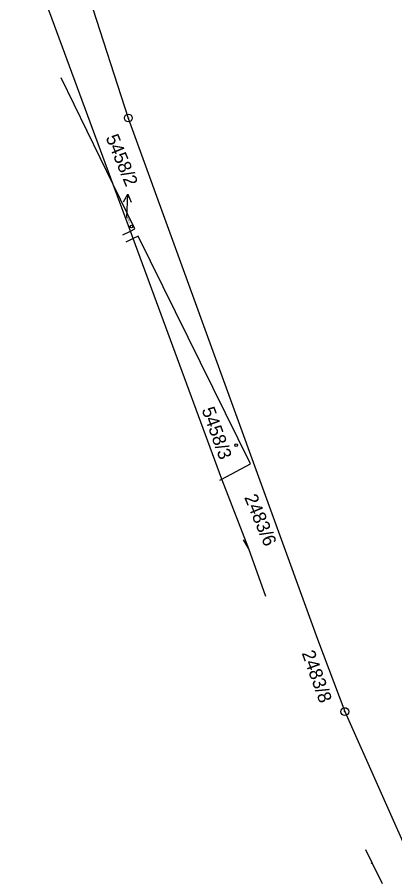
# Model space of a CAD drawing. Extents: x -825057 to -819383, y -1071633 to -1067888.
# Drawn here: x -820725.1 to -820676.7, y -1071151.6 to -1071041.2 of the extents above; entities that cross this region are included whole.
import ezdxf

# ---------------------------------------------------------------- set-up
doc = ezdxf.new("R2010")
doc.units = 0
for name, color, linetype in [('Vrstva 1', 7, 'Continuous'), ('Vrstva 16', 7, 'Continuous'), ('Vrstva 19', 7, 'Continuous'), ('Vrstva 24', 7, 'Continuous'), ('Vrstva 25', 7, 'Continuous'), ('Vrstva 4', 7, 'Continuous')]:
    doc.layers.add(name, color=color, linetype=linetype)

msp = doc.modelspace()

# ---------------------------------------------------------------- linework, layer by layer
at = {"layer": 'Vrstva 1'}
for p, q in [((-820724.52, -1071012.19), (-820710.89, -1071054.09)), ((-820712.83, -1071062.62), (-820725.12, -1071029.32)), ((-820712.83, -1071062.62), (-820719.5, -1071048.96)), ((-820710.89, -1071054.09), (-820686.65, -1071120.86)), ((-820710.62, -1071068.59), (-820712.83, -1071062.62)), ((-820710.05, -1071068.31), (-820712.83, -1071062.62)), ((-820710.62, -1071068.59), (-820710.05, -1071068.31)), ((-820711.57, -1071069.05), (-820710.62, -1071068.59)), ((-820710.27, -1071069.55), (-820710.62, -1071068.59)), ((-820709.61, -1071069.23), (-820710.27, -1071069.55)), ((-820695.24, -1071098.39), (-820709.61, -1071069.23)), ((-820710.27, -1071069.55), (-820711.19, -1071070)), ((-820698.89, -1071100.37), (-820710.27, -1071069.55)), ((-820698.89, -1071100.37), (-820695.24, -1071098.39)), ((-820699.15, -1071100.5), (-820698.89, -1071100.37)), ((-820695.45, -1071109.29), (-820698.89, -1071100.37)), ((-820695.45, -1071109.29), (-820696.14, -1071108.13)), ((-820693.27, -1071115.4), (-820695.45, -1071109.29)), ((-820686.65, -1071120.86), (-820683.15, -1071130.16)), ((-820683.15, -1071130.16), (-820669.33, -1071161.28)), ((-820679.65, -1071149.54), (-820680.45, -1071147.89)), ((-820678.34, -1071152.24), (-820679.65, -1071149.54))]:
    msp.add_line(p, q, dxfattribs=at)
at = {"layer": 'Vrstva 16'}
msp.add_line((-820711.08, -1071066.86), (-820710.969, -1071063.862), dxfattribs=at)
msp.add_lwpolyline([(-820711.505, -1071064.843), (-820710.969, -1071063.862), (-820710.506, -1071064.88)], dxfattribs=at)
at = {"layer": 'Vrstva 24'}
for centre, radius in [((-820710.89, -1071054.09), 0.5), ((-820710.89, -1071054.09), 0.0327), ((-820683.15, -1071130.16), 0.5), ((-820683.15, -1071130.16), 0.0327)]:
    msp.add_circle(centre, radius, dxfattribs=at)
at = {"layer": 'Vrstva 25'}
for centre in [(-820710.47, -1071068), (-820697.07, -1071096.01)]:
    msp.add_circle(centre, 0.175, dxfattribs=at)
at = {"layer": 'Vrstva 4'}
msp.add_line((-820679.77, -1071149.6), (-820679.65, -1071149.54), dxfattribs=at)

# ---------------------------------------------------------------- texts
at = {"layer": 'Vrstva 16'}
for s, rotation, p in [('5458/2', 292.5, (-820713.82, -1071056.59)), ('2483/6', 292.5, (-820696.061, -1071102.701)), ('2483/8', 289.8, (-820688.694, -1071122.656))]:
    msp.add_text(s, height=1.7, rotation=rotation, dxfattribs=at).set_placement(p)
at = {"layer": 'Vrstva 19'}
for s, height, rotation, p in [('5458/2', 0.2, 294.0903, (-820711.08, -1071066.86)), ('5458/3', 1.7, 289.8, (-820701.514, -1071091.466))]:
    msp.add_text(s, height=height, rotation=rotation, dxfattribs=at).set_placement(p)

doc.saveas('drawing.dxf')
